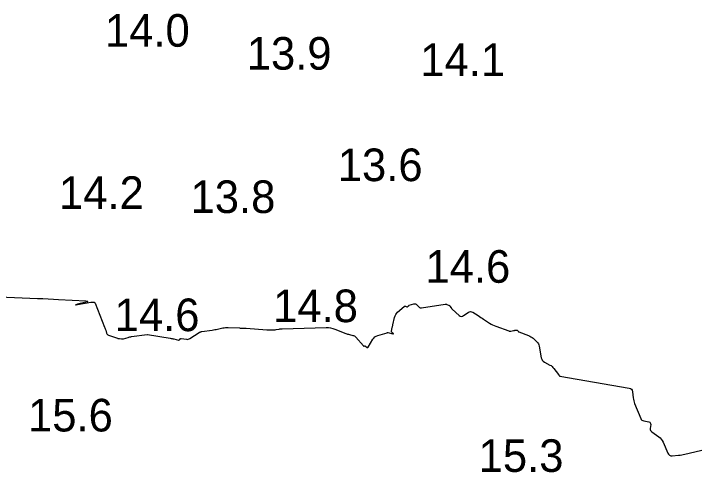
# Model space of a CAD drawing. Extents: x 1023796 to 1112670, y 656573 to 837340.
# Drawn here: x 1101341.1 to 1101445.5, y 687974.9 to 688045.2 of the extents above; entities that cross this region are included whole.
import ezdxf

# ---------------------------------------------------------------- set-up
doc = ezdxf.new("R2010")
doc.units = 0
doc.layers.add('V-CHAN-CONT-15FT', color=7, linetype='Continuous')
doc.layers.add('V-TOPO-SOUN', color=7, linetype='Continuous')

msp = doc.modelspace()

# ---------------------------------------------------------------- linework, layer by layer
at = {"layer": 'V-CHAN-CONT-15FT'}
msp.add_lwpolyline([(1101329.43, 688002.18), (1101344.74, 688001.54), (1101345.55, 688001.5), (1101346.35, 688001.47), (1101347.16, 688001.43), (1101347.96, 688001.38), (1101352.14, 688001.15), (1101352.38, 688001.12), (1101352.47, 688001.08), (1101352.39, 688001.02), (1101352.15, 688000.95), (1101350.87, 688000.63), (1101350.63, 688000.57), (1101350.56, 688000.54), (1101350.64, 688000.55), (1101350.88, 688000.59), (1101352.93, 688000.97), (1101352.99, 688000.98), (1101353.05, 688000.98), (1101353.11, 688000.98), (1101353.17, 688000.97), (1101353.4, 688000.93), (1101353.46, 688000.92), (1101353.5, 688000.89), (1101353.54, 688000.85), (1101353.57, 688000.8), (1101355.03, 687997.12), (1101355.07, 687997.01), (1101355.11, 687996.89), (1101355.15, 687996.78), (1101355.19, 687996.67), (1101355.33, 687996.21), (1101355.37, 687996.1), (1101355.44, 687996.01), (1101355.52, 687995.95), (1101355.63, 687995.9), (1101356.99, 687995.43), (1101357.07, 687995.41), (1101357.14, 687995.39), (1101357.22, 687995.37), (1101357.3, 687995.36), (1101357.62, 687995.32), (1101357.7, 687995.31), (1101357.78, 687995.31), (1101357.86, 687995.32), (1101357.94, 687995.34), (1101358.61, 687995.54), (1101358.75, 687995.58), (1101358.89, 687995.62), (1101359.03, 687995.64), (1101359.17, 687995.67), (1101361.53, 687996.01), (1101361.54, 687996.01), (1101361.55, 687996.01), (1101361.55, 687996.01), (1101361.56, 687996.01), (1101361.59, 687996), (1101361.59, 687996), (1101361.6, 687996), (1101361.61, 687996), (1101361.61, 687996), (1101365.09, 687995.43), (1101365.22, 687995.4), (1101365.36, 687995.38), (1101365.49, 687995.35), (1101365.63, 687995.32), (1101366.35, 687995.14), (1101366.39, 687995.14), (1101366.42, 687995.14), (1101366.46, 687995.16), (1101366.49, 687995.19), (1101366.6, 687995.31), (1101366.63, 687995.33), (1101366.66, 687995.35), (1101366.7, 687995.36), (1101366.74, 687995.36), (1101367.56, 687995.26), (1101367.71, 687995.25), (1101367.85, 687995.27), (1101367.98, 687995.32), (1101368.11, 687995.39), (1101369.54, 687996.33), (1101369.57, 687996.34), (1101369.6, 687996.36), (1101369.63, 687996.37), (1101369.66, 687996.38), (1101369.79, 687996.43), (1101369.82, 687996.44), (1101369.85, 687996.45), (1101369.88, 687996.46), (1101369.91, 687996.46), (1101371.53, 687996.67), (1101371.74, 687996.7), (1101371.94, 687996.74), (1101372.15, 687996.78), (1101372.35, 687996.82), (1101373.16, 687997), (1101373.36, 687997.03), (1101373.57, 687997.06), (1101373.78, 687997.07), (1101373.98, 687997.07), (1101375.72, 687997), (1101375.81, 687996.99), (1101375.9, 687996.99), (1101375.99, 687996.99), (1101376.08, 687996.99), (1101376.62, 687996.98), (1101376.64, 687996.98), (1101376.65, 687996.98), (1101376.7, 687996.98), (1101376.7, 687996.98), (1101376.71, 687996.98), (1101376.71, 687996.99), (1101376.71, 687996.99), (1101376.72, 687996.99), (1101379.91, 687996.72), (1101380.03, 687996.71), (1101380.14, 687996.7), (1101380.26, 687996.7), (1101380.38, 687996.7), (1101380.84, 687996.69), (1101380.96, 687996.69), (1101381.08, 687996.7), (1101381.19, 687996.72), (1101381.31, 687996.74), (1101381.79, 687996.84), (1101381.91, 687996.86), (1101382.03, 687996.87), (1101382.16, 687996.88), (1101382.28, 687996.89), (1101389, 687997.07), (1101389.34, 687997.06), (1101389.68, 687997.02), (1101390.02, 687996.94), (1101390.34, 687996.83), (1101392.04, 687996.17), (1101392.17, 687996.12), (1101392.3, 687996.07), (1101392.43, 687996.04), (1101392.56, 687996), (1101393.09, 687995.87), (1101393.22, 687995.83), (1101393.33, 687995.77), (1101393.44, 687995.7), (1101393.54, 687995.6), (1101394.72, 687994.25), (1101394.74, 687994.23), (1101394.77, 687994.22), (1101394.79, 687994.22), (1101394.81, 687994.22), (1101394.92, 687994.24), (1101394.95, 687994.24), (1101394.97, 687994.24), (1101395, 687994.23), (1101395.02, 687994.21), (1101395.27, 687994.01), (1101395.32, 687993.98), (1101395.36, 687993.97), (1101395.4, 687993.99), (1101395.44, 687994.04), (1101396.17, 687995.26), (1101396.31, 687995.46), (1101396.49, 687995.62), (1101396.69, 687995.75), (1101396.91, 687995.84), (1101398.34, 687996.26), (1101398.35, 687996.27), (1101398.36, 687996.27), (1101398.38, 687996.28), (1101398.39, 687996.28), (1101398.43, 687996.31), (1101398.44, 687996.31), (1101398.46, 687996.31), (1101398.47, 687996.31), (1101398.48, 687996.31), (1101399.25, 687996.12), (1101399.3, 687996.11), (1101399.32, 687996.12), (1101399.31, 687996.14), (1101399.28, 687996.17), (1101399.11, 687996.32), (1101399.07, 687996.36), (1101399.05, 687996.4), (1101399.04, 687996.45), (1101399.04, 687996.5), (1101399.14, 687997.05), (1101399.16, 687997.16), (1101399.19, 687997.27), (1101399.21, 687997.38), (1101399.24, 687997.48), (1101399.51, 687998.63), (1101399.58, 687998.85), (1101399.67, 687999.05), (1101399.8, 687999.23), (1101399.96, 687999.4), (1101400.95, 688000.31), (1101401, 688000.34), (1101401.04, 688000.36), (1101401.09, 688000.36), (1101401.15, 688000.35), (1101401.4, 688000.24), (1101401.44, 688000.23), (1101401.47, 688000.23), (1101401.5, 688000.24), (1101401.53, 688000.27), (1101401.63, 688000.39), (1101401.66, 688000.41), (1101401.69, 688000.44), (1101401.73, 688000.46), (1101401.76, 688000.47), (1101402.47, 688000.69), (1101402.59, 688000.71), (1101402.69, 688000.7), (1101402.79, 688000.66), (1101402.88, 688000.58), (1101403.23, 688000.22), (1101403.32, 688000.14), (1101403.42, 688000.09), (1101403.53, 688000.07), (1101403.65, 688000.07), (1101407.25, 688000.65), (1101407.32, 688000.66), (1101407.38, 688000.65), (1101407.45, 688000.64), (1101407.52, 688000.62), (1101407.78, 688000.52), (1101407.84, 688000.49), (1101407.9, 688000.45), (1101407.95, 688000.41), (1101407.99, 688000.35), (1101408.16, 688000.11), (1101408.21, 688000.06), (1101408.25, 688000), (1101408.3, 687999.95), (1101408.35, 687999.9), (1101409.42, 687998.93), (1101409.58, 687998.82), (1101409.74, 687998.78), (1101409.91, 687998.8), (1101410.08, 687998.89), (1101410.78, 687999.39), (1101410.95, 687999.48), (1101411.13, 687999.52), (1101411.31, 687999.49), (1101411.49, 687999.41), (1101412.34, 687998.89), (1101412.54, 687998.76), (1101412.74, 687998.63), (1101412.94, 687998.5), (1101413.14, 687998.37), (1101414.08, 687997.75), (1101414.3, 687997.6), (1101414.54, 687997.48), (1101414.78, 687997.36), (1101415.03, 687997.27), (1101417, 687996.55), (1101417.09, 687996.53), (1101417.17, 687996.51), (1101417.25, 687996.51), (1101417.34, 687996.52), (1101417.75, 687996.6), (1101417.8, 687996.61), (1101417.85, 687996.62), (1101417.91, 687996.63), (1101417.96, 687996.64), (1101418.22, 687996.67), (1101418.25, 687996.67), (1101418.29, 687996.66), (1101418.31, 687996.64), (1101418.34, 687996.62), (1101418.43, 687996.5), (1101418.45, 687996.47), (1101418.48, 687996.44), (1101418.51, 687996.42), (1101418.55, 687996.41), (1101420.06, 687995.84), (1101420.24, 687995.76), (1101420.41, 687995.66), (1101420.58, 687995.55), (1101420.73, 687995.43), (1101421.31, 687994.89), (1101421.45, 687994.74), (1101421.55, 687994.58), (1101421.63, 687994.41), (1101421.68, 687994.22), (1101422, 687992.43), (1101422.06, 687992.22), (1101422.16, 687992.04), (1101422.3, 687991.89), (1101422.48, 687991.77), (1101423.31, 687991.32), (1101423.49, 687991.22), (1101423.65, 687991.1), (1101423.79, 687990.96), (1101423.92, 687990.8), (1101424.64, 687989.86), (1101424.65, 687989.84), (1101424.66, 687989.83), (1101424.68, 687989.81), (1101424.69, 687989.79), (1101424.76, 687989.69), (1101424.76, 687989.68), (1101424.77, 687989.68), (1101424.77, 687989.68), (1101424.77, 687989.67), (1101424.79, 687989.66), (1101424.79, 687989.66), (1101424.8, 687989.65), (1101424.8, 687989.65), (1101424.81, 687989.65), (1101424.83, 687989.64), (1101424.83, 687989.64), (1101424.84, 687989.64), (1101424.84, 687989.63), (1101424.85, 687989.63), (1101435.46, 687987.78), (1101435.66, 687987.71), (1101435.82, 687987.6), (1101435.92, 687987.44), (1101435.97, 687987.23), (1101436.09, 687986.31), (1101436.12, 687986.08), (1101436.17, 687985.85), (1101436.24, 687985.63), (1101436.32, 687985.41), (1101437.25, 687983.14), (1101437.33, 687982.99), (1101437.44, 687982.87), (1101437.58, 687982.79), (1101437.74, 687982.74), (1101438.5, 687982.6), (1101438.63, 687982.55), (1101438.72, 687982.47), (1101438.77, 687982.36), (1101438.78, 687982.22), (1101438.71, 687981.58), (1101438.71, 687981.43), (1101438.75, 687981.3), (1101438.83, 687981.18), (1101438.94, 687981.08), (1101440.01, 687980.32), (1101440.22, 687980.15), (1101440.4, 687979.96), (1101440.55, 687979.74), (1101440.67, 687979.51), (1101441.4, 687977.82), (1101441.52, 687977.63), (1101441.67, 687977.49), (1101441.86, 687977.42), (1101442.08, 687977.41), (1101443.05, 687977.5), (1101443.3, 687977.52), (1101443.54, 687977.56), (1101443.78, 687977.6), (1101444.02, 687977.65), (1101460.33, 687981.5)], dxfattribs=at)

# ---------------------------------------------------------------- texts
at = {"layer": 'V-TOPO-SOUN'}
for s, p in [('14.0 ', (1101355.07, 688040.12)), ('13.9 ', (1101376.82, 688036.6)), ('14.1 ', (1101403.44, 688035.62)), ('13.6 ', (1101390.78, 688019.51)), ('14.2 ', (1101348.02, 688015.25)), ('13.8 ', (1101368.2, 688014.62)), ('14.6 ', (1101404.23, 688003.93)), ('14.8 ', (1101380.86, 687997.89)), ('14.6 ', (1101356.56, 687996.51)), ('15.6 ', (1101343.27, 687981.13)), ('15.3 ', (1101412.39, 687974.93))]:
    msp.add_text(s, height=5, dxfattribs=at).set_placement(p)

doc.saveas('drawing.dxf')
